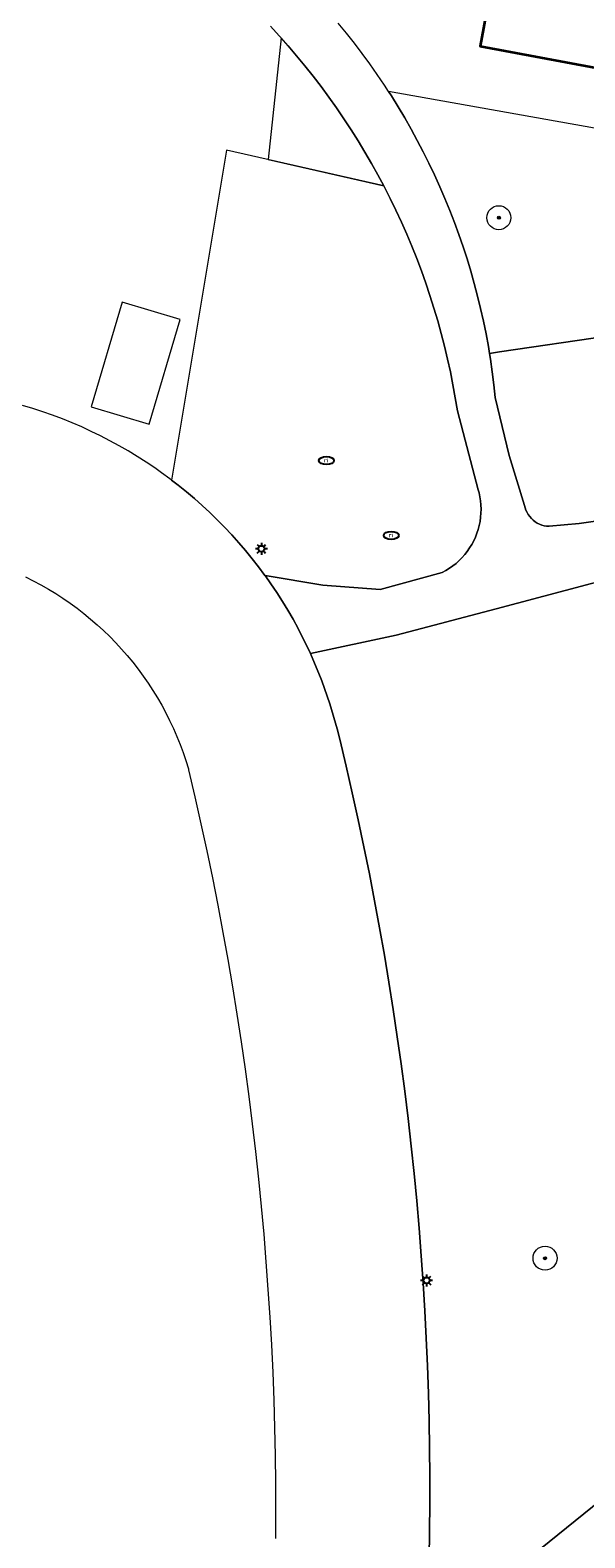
# Model space of a CAD drawing. Header units: metres. Extents: x 152610 to 160096, y 456114 to 462495.
# Tile 585 of 656: x 158713 to 158732, y 460637 to 460687. Entities that reach past the tile are written whole.
import ezdxf
from ezdxf.enums import TextEntityAlignment as Align

# ---------------------------------------------------------------- set-up
doc = ezdxf.new("R2010")
doc.units = ezdxf.units.M
doc.header["$LTSCALE"] = 0.5
doc.layers.get('0').update_dxf_attribs({"linetype": 'CONTINUOUS'})
for name, color, linetype, lineweight in [('B-PV-GR-BEPLANTING_CULTUUR_BOSPLANTSOEN-GV', 251, 'CONTINUOUS', 18), ('B-PV-GR-BOOM-S', 251, 'CONTINUOUS', 25), ('B-PV-IE-MEUBILAIR-S', 251, 'CONTINUOUS', 25), ('B-PV-OG-BEBOUWING-GV', 6, 'CONTINUOUS', 35), ('B-PV-OG-BEBOUWING_SCHUUR-GV', 251, 'CONTINUOUS', 18), ('B-PV-OG-TERREIN_BEGROEID-GV', 251, 'CONTINUOUS', 18), ('B-PV-VH-HALFVERHARDING_GRAVEL-GV', 251, 'CONTINUOUS', 18), ('B-PV-VH-OPENVERHARDING_BETONSTRAATSTEEN-GV', 251, 'CONTINUOUS', 18)]:
    doc.layers.add(name, color=color, linetype=linetype, lineweight=lineweight)
doc.styles.add('NLCS-ISO', font='NLCS-ISO.ttf')

# ---------------------------------------------------------------- blocks, each defined once
blk = doc.blocks.new('SIE-MEUBILAIR_PAAL_LICHTMAST-SO')
for points in [[(-0.62, 0), (-1, 0)], [(-0.71, 0.71), (-0.44, 0.44)], [(0, 1), (0, 0.62)], [(0.44, 0.44), (0.71, 0.71)], [(1, 0), (0.62, 0)], [(-0.71, -0.71), (-0.44, -0.44)], [(0, -0.62), (0, -1)], [(0.44, -0.44), (0.71, -0.71)]]:
    blk.add_lwpolyline(points)
blk.add_circle((0, 0), 0.5)
blk = doc.blocks.new('SIE-MEUBILAIR_PUT_RIOOLPUT-SO')
blk.add_ellipse((0, 0), major_axis=(1.25, 0), ratio=0.54)
at = {"style": 'NLCS-ISO'}
blk.add_text('ri', height=0.75, dxfattribs=at).set_placement((-0.04, 0.07), align=Align.MIDDLE_CENTER)
blk = doc.blocks.new('SGR-BOOM_GBKN-SO')
at = {"linetype": 'ByBlock', "lineweight": 18}
h = blk.add_hatch(color=0, dxfattribs=at)
h.dxf.hatch_style = 1
edge = h.paths.add_edge_path()
edge.add_arc((0, 0), 0.25, 0, 360)
at = {"color": 0, "linetype": 'ByBlock', "lineweight": 18}
for radius in [2, 0.25]:
    blk.add_circle((0, 0), radius, dxfattribs=at)
at = {"color": 0, "linetype": 'ByBlock', "lineweight": 18, "style": 'NLCS-ISO'}
blk.add_attdef('SOORT', (2.5, 0), '', height=1.5, dxfattribs=at)

msp = doc.modelspace()

# ---------------------------------------------------------------- linework, layer by layer
at = {"layer": 'B-PV-GR-BEPLANTING_CULTUUR_BOSPLANTSOEN-GV', "flags": 128}
for points in [[(158758.557, 460679.099), (158725.282, 460685.022), (158725.376, 460684.878), (158725.602, 460684.514), (158725.822, 460684.145), (158726.034, 460683.772), (158726.24, 460683.396), (158726.439, 460683.015), (158726.63, 460682.631), (158726.815, 460682.243), (158726.992, 460681.852), (158727.161, 460681.458), (158727.324, 460681.061), (158727.479, 460680.66), (158727.626, 460680.257), (158727.766, 460679.851), (158727.898, 460679.443), (158728.023, 460679.032), (158728.14, 460678.619), (158728.249, 460678.204), (158728.351, 460677.787), (158728.445, 460677.368), (158728.531, 460676.948), (158728.609, 460676.526), (158728.648, 460676.288), (158728.983, 460676.348), (158736.293, 460677.41)], [(158752.627, 460636.786), (158752.705, 460637.141), (158752.775, 460637.497), (158752.837, 460637.855), (158752.892, 460638.214), (158752.938, 460638.574), (158752.977, 460638.935), (158753.007, 460639.297), (158753.03, 460639.659), (158753.044, 460640.022), (158753.051, 460640.385), (158753.05, 460640.513), (158745.94, 460638.704), (158733.237, 460638.787), (158726.539, 460633.368)]]:
    msp.add_lwpolyline(points, dxfattribs=at)
msp.add_lwpolyline([(158725.12, 460681.883), (158719.876, 460683.072), (158718.047, 460672.074), (158718.273, 460671.901), (158718.543, 460671.682), (158718.809, 460671.457), (158719.07, 460671.226), (158719.326, 460670.989), (158719.575, 460670.746), (158719.819, 460670.498), (158720.058, 460670.244), (158720.29, 460669.985), (158720.517, 460669.72), (158720.737, 460669.45), (158720.951, 460669.176), (158721.159, 460668.896), (158721.166, 460668.887), (158723.088, 460668.567), (158725.001, 460668.423), (158727.075, 460668.995), (158727.196, 460669.06), (158727.312, 460669.133), (158727.424, 460669.212), (158727.532, 460669.297), (158727.634, 460669.388), (158727.73, 460669.486), (158727.821, 460669.588), (158727.906, 460669.696), (158727.984, 460669.809), (158728.056, 460669.926), (158728.12, 460670.047), (158728.178, 460670.171), (158728.228, 460670.299), (158728.271, 460670.429), (158728.306, 460670.562), (158728.333, 460670.696), (158728.352, 460670.832), (158728.363, 460670.969), (158728.366, 460671.106), (158728.362, 460671.243), (158728.349, 460671.379), (158728.328, 460671.515), (158728.3, 460671.649), (158728.275, 460671.743), (158727.577, 460674.385), (158727.507, 460674.818), (158727.429, 460675.249), (158727.343, 460675.679), (158727.249, 460676.108), (158727.147, 460676.534), (158727.038, 460676.959), (158726.921, 460677.381), (158726.796, 460677.802), (158726.664, 460678.22), (158726.524, 460678.635), (158726.376, 460679.048), (158726.221, 460679.458), (158726.059, 460679.865), (158725.889, 460680.27), (158725.711, 460680.671), (158725.527, 460681.069), (158725.335, 460681.463), (158725.136, 460681.854)], close=True, dxfattribs=at)
at = {"layer": 'B-PV-OG-BEBOUWING-GV', "flags": 128}
msp.add_lwpolyline([(158736.828, 460692.613), (158727.982, 460694.275), (158727.091, 460689.52), (158728.83, 460689.195), (158728.332, 460686.538), (158738.087, 460684.709), (158739.066, 460689.939), (158736.42, 460690.436)], close=True, dxfattribs=at)
at = {"layer": 'B-PV-OG-BEBOUWING_SCHUUR-GV', "flags": 128}
for points in [[(158721.931, 460686.551), (158721.702, 460686.809), (158721.273, 460682.755), (158725.12, 460681.883), (158724.93, 460682.241), (158724.717, 460682.624), (158724.497, 460683.003), (158724.27, 460683.378), (158724.036, 460683.749), (158723.796, 460684.116), (158723.549, 460684.478), (158723.295, 460684.836), (158723.035, 460685.189), (158722.768, 460685.537), (158722.495, 460685.88), (158722.216, 460686.218)], [(158718.339, 460677.425), (158716.402, 460678.002), (158715.364, 460674.517), (158717.301, 460673.94)]]:
    msp.add_lwpolyline(points, close=True, dxfattribs=at)
at = {"layer": 'B-PV-OG-TERREIN_BEGROEID-GV', "flags": 128}
for points in [[(158736.293, 460677.41), (158728.983, 460676.348), (158728.648, 460676.288), (158728.679, 460676.102), (158728.741, 460675.677), (158728.796, 460675.252), (158728.842, 460674.825), (158729.306, 460672.888), (158729.819, 460671.221), (158729.837, 460671.148), (158729.864, 460671.07), (158729.898, 460670.995), (158729.94, 460670.923), (158729.988, 460670.856), (158730.043, 460670.793), (158730.103, 460670.736), (158730.169, 460670.686), (158730.239, 460670.641), (158730.313, 460670.604), (158730.39, 460670.574), (158730.47, 460670.552), (158730.551, 460670.538), (158730.634, 460670.531), (158731.631, 460670.624), (158734.056, 460670.966)], [(158732.759, 460668.815), (158728.871, 460667.786), (158725.536, 460666.903), (158722.678, 460666.293), (158723.037, 460665.437), (158723.059, 460665.376), (158723.326, 460664.616), (158723.568, 460663.78), (158723.653, 460663.435), (158723.867, 460662.541), (158724.073, 460661.646), (158724.271, 460660.749), (158724.462, 460659.851), (158724.644, 460658.951), (158724.819, 460658.049), (158724.986, 460657.146), (158725.145, 460656.242), (158725.297, 460655.336), (158725.44, 460654.429), (158725.575, 460653.52), (158725.703, 460652.611), (158725.822, 460651.7), (158725.934, 460650.788), (158726.038, 460649.876), (158726.133, 460648.962), (158726.221, 460648.048), (158726.301, 460647.133), (158726.373, 460646.217), (158726.437, 460645.301), (158726.492, 460644.384), (158726.54, 460643.467), (158726.58, 460642.549), (158726.612, 460641.632), (158726.636, 460640.714), (158726.652, 460639.795), (158726.66, 460638.877), (158726.659, 460637.958), (158726.651, 460637.04), (158726.635, 460636.122)], [(158726.539, 460633.368), (158733.237, 460638.787)]]:
    msp.add_lwpolyline(points, dxfattribs=at)
at = {"layer": 'B-PV-VH-HALFVERHARDING_GRAVEL-GV', "flags": 128}
for points in [[(158721.343, 460687.202), (158721.64, 460686.879), (158721.931, 460686.551), (158722.216, 460686.218), (158722.495, 460685.88), (158722.768, 460685.537), (158723.035, 460685.189), (158723.295, 460684.836), (158723.549, 460684.478), (158723.796, 460684.116), (158724.036, 460683.749), (158724.27, 460683.378), (158724.497, 460683.003), (158724.717, 460682.624), (158724.93, 460682.241), (158725.12, 460681.883), (158725.136, 460681.854), (158725.335, 460681.463), (158725.527, 460681.069), (158725.711, 460680.671), (158725.889, 460680.27), (158726.059, 460679.865), (158726.221, 460679.458), (158726.376, 460679.048), (158726.524, 460678.635), (158726.664, 460678.22), (158726.796, 460677.802), (158726.921, 460677.381), (158727.038, 460676.959), (158727.147, 460676.534), (158727.249, 460676.108), (158727.343, 460675.679), (158727.429, 460675.249), (158727.507, 460674.818), (158727.577, 460674.385), (158728.275, 460671.743), (158728.3, 460671.649), (158728.328, 460671.515), (158728.349, 460671.379), (158728.362, 460671.243), (158728.366, 460671.106), (158728.363, 460670.969), (158728.352, 460670.832), (158728.333, 460670.696), (158728.306, 460670.562), (158728.271, 460670.429), (158728.228, 460670.299), (158728.178, 460670.171), (158728.12, 460670.047), (158728.056, 460669.926), (158727.984, 460669.809), (158727.906, 460669.696), (158727.821, 460669.588), (158727.73, 460669.486), (158727.634, 460669.388), (158727.532, 460669.297), (158727.424, 460669.212), (158727.312, 460669.133), (158727.196, 460669.06), (158727.075, 460668.995), (158725.001, 460668.423), (158723.088, 460668.567), (158721.166, 460668.887), (158721.36, 460668.612), (158721.555, 460668.323), (158721.743, 460668.03), (158721.924, 460667.732), (158722.099, 460667.431), (158722.266, 460667.125), (158722.678, 460666.293), (158725.536, 460666.903), (158728.871, 460667.786), (158732.759, 460668.815)], [(158734.056, 460670.966), (158731.631, 460670.624), (158730.634, 460670.531), (158730.551, 460670.538), (158730.47, 460670.552), (158730.39, 460670.574), (158730.313, 460670.604), (158730.239, 460670.641), (158730.169, 460670.686), (158730.103, 460670.736), (158730.043, 460670.793), (158729.988, 460670.856), (158729.94, 460670.923), (158729.898, 460670.995), (158729.864, 460671.07), (158729.837, 460671.148), (158729.819, 460671.221), (158729.306, 460672.888), (158728.842, 460674.825), (158728.796, 460675.252), (158728.741, 460675.677), (158728.679, 460676.102), (158728.648, 460676.288), (158728.609, 460676.526), (158728.531, 460676.948), (158728.445, 460677.368), (158728.351, 460677.787), (158728.249, 460678.204), (158728.14, 460678.619), (158728.023, 460679.032), (158727.898, 460679.443), (158727.766, 460679.851), (158727.626, 460680.257), (158727.479, 460680.66), (158727.324, 460681.061), (158727.161, 460681.458), (158726.992, 460681.852), (158726.815, 460682.243), (158726.63, 460682.631), (158726.439, 460683.015), (158726.24, 460683.396), (158726.034, 460683.772), (158725.822, 460684.145), (158725.602, 460684.514), (158725.376, 460684.878), (158725.282, 460685.022), (158725.142, 460685.239), (158724.902, 460685.595), (158724.656, 460685.946), (158724.403, 460686.293), (158724.144, 460686.635), (158723.878, 460686.972), (158723.606, 460687.304)]]:
    msp.add_lwpolyline(points, dxfattribs=at)
at = {"layer": 'B-PV-VH-OPENVERHARDING_BETONSTRAATSTEEN-GV', "flags": 128}
for points in [[(158726.635, 460636.122), (158726.651, 460637.04), (158726.659, 460637.958), (158726.66, 460638.877), (158726.652, 460639.795), (158726.636, 460640.714), (158726.612, 460641.632), (158726.58, 460642.549), (158726.54, 460643.467), (158726.492, 460644.384), (158726.437, 460645.301), (158726.373, 460646.217), (158726.301, 460647.133), (158726.221, 460648.048), (158726.133, 460648.962), (158726.038, 460649.876), (158725.934, 460650.788), (158725.822, 460651.7), (158725.703, 460652.611), (158725.575, 460653.52), (158725.44, 460654.429), (158725.297, 460655.336), (158725.145, 460656.242), (158724.986, 460657.146), (158724.819, 460658.049), (158724.644, 460658.951), (158724.462, 460659.851), (158724.271, 460660.749), (158724.073, 460661.646), (158723.867, 460662.541), (158723.653, 460663.435), (158723.568, 460663.78), (158723.326, 460664.616), (158723.059, 460665.376), (158723.037, 460665.437), (158722.678, 460666.293), (158722.266, 460667.125), (158722.099, 460667.431), (158721.924, 460667.732), (158721.743, 460668.03), (158721.555, 460668.323), (158721.36, 460668.612), (158721.166, 460668.887), (158721.159, 460668.896), (158720.951, 460669.176), (158720.737, 460669.45), (158720.517, 460669.72), (158720.29, 460669.985), (158720.058, 460670.244), (158719.819, 460670.498), (158719.575, 460670.746), (158719.326, 460670.989), (158719.07, 460671.226), (158718.809, 460671.457), (158718.543, 460671.682), (158718.273, 460671.901), (158718.047, 460672.074), (158717.997, 460672.113), (158717.716, 460672.319), (158717.49, 460672.478), (158717.2, 460672.673), (158716.905, 460672.861), (158716.606, 460673.042), (158716.303, 460673.216), (158715.996, 460673.383), (158715.686, 460673.543), (158715.372, 460673.696), (158715.054, 460673.842), (158714.733, 460673.981), (158714.409, 460674.112), (158714.082, 460674.235), (158713.753, 460674.352), (158713.42, 460674.46), (158713.086, 460674.561)], [(158713.182, 460668.847), (158713.439, 460668.718), (158713.693, 460668.581), (158713.943, 460668.438), (158714.189, 460668.288), (158714.43, 460668.131), (158714.668, 460667.968), (158714.9, 460667.798), (158715.128, 460667.622), (158715.35, 460667.439), (158715.568, 460667.25), (158715.78, 460667.056), (158715.987, 460666.855), (158716.188, 460666.649), (158716.383, 460666.437), (158716.573, 460666.22), (158716.756, 460665.998), (158716.933, 460665.771), (158717.104, 460665.539), (158717.268, 460665.302), (158717.425, 460665.061), (158717.576, 460664.815), (158717.72, 460664.566), (158717.857, 460664.312), (158717.986, 460664.055), (158718.109, 460663.795), (158718.224, 460663.531), (158718.332, 460663.264), (158718.433, 460662.994), (158718.526, 460662.721), (158718.611, 460662.446), (158718.618, 460662.416), (158718.828, 460661.517), (158719.03, 460660.616), (158719.225, 460659.714), (158719.412, 460658.81), (158719.591, 460657.904), (158719.761, 460656.997), (158719.924, 460656.088), (158720.08, 460655.178), (158720.227, 460654.267), (158720.366, 460653.354), (158720.498, 460652.441), (158720.622, 460651.526), (158720.737, 460650.61), (158720.845, 460649.693), (158720.944, 460648.776), (158721.036, 460647.857), (158721.12, 460646.938), (158721.196, 460646.018), (158721.264, 460645.097), (158721.324, 460644.176), (158721.376, 460643.254), (158721.42, 460642.332), (158721.456, 460641.41), (158721.484, 460640.487), (158721.503, 460639.564), (158721.515, 460638.641), (158721.519, 460637.718), (158721.515, 460636.795)]]:
    msp.add_lwpolyline(points, dxfattribs=at)

# ---------------------------------------------------------------- block references
at = {"layer": 'B-PV-GR-BOOM-S', "xscale": 0.2, "yscale": 0.2, "zscale": 0.2}
for p in [(158728.959, 460680.818), (158730.499, 460646.137)]:
    msp.add_blockref('SGR-BOOM_GBKN-SO', p, dxfattribs=at)
at = {"layer": 'B-PV-IE-MEUBILAIR-S', "xscale": 0.2, "yscale": 0.2, "zscale": 0.2}
for name, p in [('SIE-MEUBILAIR_PUT_RIOOLPUT-SO', (158723.214, 460672.723)), ('SIE-MEUBILAIR_PUT_RIOOLPUT-SO', (158725.37, 460670.227)), ('SIE-MEUBILAIR_PAAL_LICHTMAST-SO', (158721.043, 460669.783)), ('SIE-MEUBILAIR_PAAL_LICHTMAST-SO', (158726.553, 460645.396))]:
    msp.add_blockref(name, p, dxfattribs=at)

doc.saveas('drawing.dxf')
